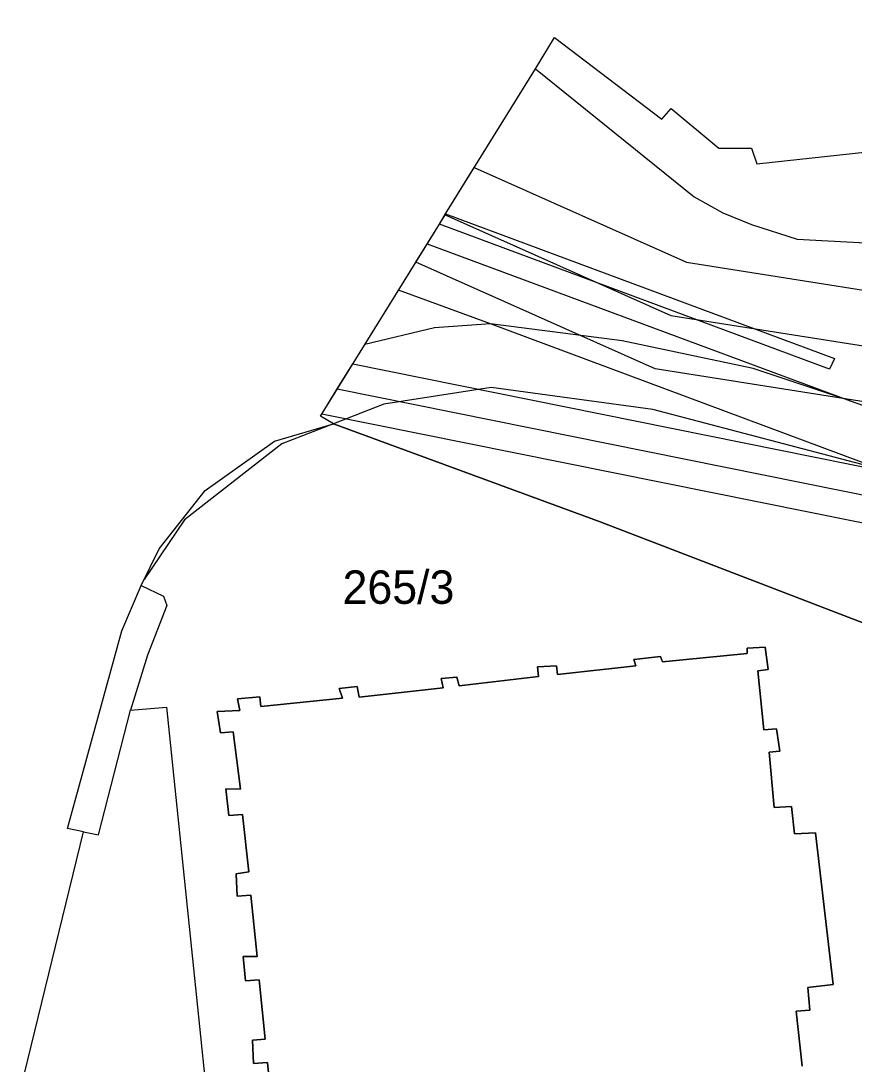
# Model space of a CAD drawing. Extents: x -263423 to -261326, y -1240067 to -1237864.
# Drawn here: x -263353.4 to -263303.6, y -1238947.8 to -1238885.4 of the extents above; entities that cross this region are included whole.
import ezdxf

# ---------------------------------------------------------------- set-up
doc = ezdxf.new("R2010")
doc.units = 0
for name, color, linetype in [('body_kn', 7, 'Continuous'), ('katuz_linie', 7, 'Continuous'), ('kladpar_druhypozemkov', 7, 'Continuous'), ('kladpar_hranice', 7, 'Continuous'), ('kladpar_parcelnecisla', 7, 'Continuous'), ('kladpar_plochy', 7, 'Continuous'), ('linie', 7, 'Continuous'), ('tarchy_linie', 7, 'Continuous'), ('zappar_hrandruhpozemk', 7, 'Continuous'), ('zuob_linie', 7, 'Continuous'), ('zuob_plochy', 7, 'Continuous')]:
    doc.layers.add(name, color=color, linetype=linetype)

msp = doc.modelspace()

# ---------------------------------------------------------------- linework, layer by layer
at = {"layer": 'body_kn'}
for p, q in [((-263321.48, -1238886.38), (-263321.48, -1238886.38)), ((-263322.63, -1238888.24), (-263322.63, -1238888.24)), ((-263322.63, -1238888.24), (-263322.63, -1238888.24)), ((-263314.5, -1238890.63), (-263314.5, -1238890.63)), ((-263315.07, -1238891.26), (-263315.07, -1238891.26)), ((-263311.65, -1238892.99), (-263311.65, -1238892.99)), ((-263309.69, -1238892.99), (-263309.69, -1238892.99)), ((-263326.29, -1238894.15), (-263326.29, -1238894.15)), ((-263326.29, -1238894.15), (-263326.29, -1238894.15)), ((-263309.37, -1238893.94), (-263309.37, -1238893.94)), ((-263313.12, -1238895.9), (-263313.12, -1238895.9)), ((-263328.01, -1238896.93), (-263328.01, -1238896.93)), ((-263328.01, -1238896.93), (-263328.01, -1238896.93)), ((-263311.41, -1238896.86), (-263311.41, -1238896.86)), ((-263328.38, -1238897.54), (-263328.38, -1238897.54)), ((-263328.04, -1238896.98), (-263328.04, -1238896.98)), ((-263328.04, -1238896.98), (-263328.04, -1238896.98)), ((-263309.7, -1238897.56), (-263309.7, -1238897.56)), ((-263329.1, -1238898.72), (-263329.1, -1238898.72)), ((-263306.97, -1238898.45), (-263306.97, -1238898.45)), ((-263329.79, -1238899.82), (-263329.79, -1238899.82)), ((-263313.58, -1238899.82), (-263313.58, -1238899.82)), ((-263330.82, -1238901.49), (-263330.82, -1238901.49)), ((-263314.52, -1238903.01), (-263314.52, -1238903.01)), ((-263328.67, -1238903.76), (-263328.67, -1238903.76)), ((-263325.31, -1238903.52), (-263325.31, -1238903.52)), ((-263332.84, -1238904.75), (-263332.84, -1238904.75)), ((-263317.44, -1238904.53), (-263317.44, -1238904.53)), ((-263304.72, -1238905.58), (-263304.72, -1238905.58)), ((-263333.56, -1238905.91), (-263333.56, -1238905.91)), ((-263315.46, -1238906.2), (-263315.46, -1238906.2)), ((-263309.59, -1238906.18), (-263309.59, -1238906.18)), ((-263305.02, -1238906.23), (-263305.02, -1238906.23)), ((-263334.49, -1238907.41), (-263334.49, -1238907.41)), ((-263334.49, -1238907.41), (-263334.49, -1238907.41)), ((-263325.27, -1238907.32), (-263325.27, -1238907.32)), ((-263303.78, -1238908.12), (-263303.78, -1238908.12)), ((-263303.78, -1238908.12), (-263303.78, -1238908.12)), ((-263331.71, -1238908.31), (-263331.71, -1238908.31)), ((-263315.61, -1238908.64), (-263315.61, -1238908.64)), ((-263335.49, -1238909.03), (-263335.49, -1238909.03)), ((-263335.42, -1238908.91), (-263335.42, -1238908.91)), ((-263334.72, -1238909.49), (-263334.72, -1238909.49)), ((-263334.72, -1238909.49), (-263334.72, -1238909.49)), ((-263338.25, -1238910.54), (-263338.25, -1238910.54)), ((-263337.8, -1238910.7), (-263337.8, -1238910.7)), ((-263342.39, -1238913.49), (-263342.39, -1238913.49)), ((-263343.64, -1238915.25), (-263343.64, -1238915.25)), ((-263318.75, -1238915.36), (-263318.75, -1238915.36)), ((-263318.75, -1238915.36), (-263318.75, -1238915.36)), ((-263345.15, -1238916.98), (-263345.15, -1238916.98)), ((-263346.05, -1238918.81), (-263346.05, -1238918.81)), ((-263346.22, -1238919.17), (-263346.22, -1238919.17)), ((-263346.22, -1238919.17), (-263346.22, -1238919.17)), ((-263344.89, -1238919.81), (-263344.89, -1238919.81)), ((-263344.69, -1238920.37), (-263344.69, -1238920.37)), ((-263347.38, -1238921.89), (-263347.38, -1238921.89)), ((-263309.95, -1238922.93), (-263309.95, -1238922.93)), ((-263308.87, -1238922.87), (-263308.87, -1238922.87)), ((-263345.84, -1238923.35), (-263345.84, -1238923.35)), ((-263316.74, -1238923.61), (-263316.74, -1238923.61)), ((-263315.15, -1238923.43), (-263315.15, -1238923.43)), ((-263315.03, -1238923.75), (-263315.03, -1238923.75)), ((-263309.95, -1238923.25), (-263309.95, -1238923.25)), ((-263322.51, -1238924.04), (-263322.51, -1238924.04)), ((-263321.37, -1238923.98), (-263321.37, -1238923.98)), ((-263316.61, -1238923.99), (-263316.61, -1238923.99)), ((-263309.32, -1238924.27), (-263309.32, -1238924.27)), ((-263308.69, -1238924.21), (-263308.69, -1238924.21)), ((-263328.28, -1238924.73), (-263328.28, -1238924.73)), ((-263327.33, -1238924.66), (-263327.33, -1238924.66)), ((-263322.45, -1238924.61), (-263322.45, -1238924.61)), ((-263322.45, -1238924.61), (-263322.45, -1238924.61)), ((-263321.31, -1238924.49), (-263321.31, -1238924.49)), ((-263334.37, -1238925.34), (-263334.37, -1238925.34)), ((-263333.29, -1238925.22), (-263333.29, -1238925.22)), ((-263328.16, -1238925.3), (-263328.16, -1238925.3)), ((-263327.2, -1238925.17), (-263327.2, -1238925.17)), ((-263340.46, -1238925.96), (-263340.46, -1238925.96)), ((-263339.13, -1238925.84), (-263339.13, -1238925.84)), ((-263334.18, -1238925.92), (-263334.18, -1238925.92)), ((-263333.17, -1238925.86), (-263333.17, -1238925.86)), ((-263346.86, -1238926.64), (-263346.86, -1238926.64)), ((-263344.71, -1238926.46), (-263344.71, -1238926.46)), ((-263341.67, -1238926.72), (-263341.67, -1238926.72)), ((-263340.33, -1238926.66), (-263340.33, -1238926.66)), ((-263339.06, -1238926.41), (-263339.06, -1238926.41)), ((-263341.48, -1238927.99), (-263341.48, -1238927.99)), ((-263340.72, -1238927.93), (-263340.72, -1238927.93)), ((-263308.95, -1238927.82), (-263308.95, -1238927.82)), ((-263308.19, -1238927.76), (-263308.19, -1238927.76)), ((-263308.64, -1238929.15), (-263308.64, -1238929.15)), ((-263308, -1238929.09), (-263308, -1238929.09)), ((-263341.17, -1238931.35), (-263341.17, -1238931.35)), ((-263340.28, -1238931.36), (-263340.28, -1238931.36)), ((-263308.33, -1238932.45), (-263308.33, -1238932.45)), ((-263307.31, -1238932.39), (-263307.31, -1238932.39)), ((-263340.98, -1238932.94), (-263340.98, -1238932.94)), ((-263340.16, -1238932.88), (-263340.16, -1238932.88)), ((-263350.64, -1238933.72), (-263350.64, -1238933.72)), ((-263349.68, -1238933.92), (-263349.68, -1238933.92)), ((-263349.68, -1238933.92), (-263349.68, -1238933.92)), ((-263348.79, -1238934.09), (-263348.79, -1238934.09)), ((-263307.13, -1238934.04), (-263307.13, -1238934.04)), ((-263305.86, -1238933.98), (-263305.86, -1238933.98)), ((-263340.55, -1238936.43), (-263340.55, -1238936.43)), ((-263339.79, -1238936.31), (-263339.79, -1238936.31)), ((-263340.49, -1238937.76), (-263340.49, -1238937.76)), ((-263339.66, -1238937.7), (-263339.66, -1238937.7)), ((-263340.12, -1238941.38), (-263340.12, -1238941.38)), ((-263339.29, -1238941.38), (-263339.29, -1238941.38)), ((-263339.99, -1238942.84), (-263339.99, -1238942.84)), ((-263339.17, -1238942.78), (-263339.17, -1238942.78)), ((-263304.8, -1238943.06), (-263304.8, -1238943.06)), ((-263306.33, -1238943.24), (-263306.33, -1238943.24)), ((-263307.03, -1238944.64), (-263307.03, -1238944.64)), ((-263306.2, -1238944.58), (-263306.2, -1238944.58)), ((-263339.56, -1238946.39), (-263339.56, -1238946.39)), ((-263338.8, -1238946.33), (-263338.8, -1238946.33)), ((-263339.5, -1238947.79), (-263339.5, -1238947.79)), ((-263338.67, -1238947.73), (-263338.67, -1238947.73))]:
    msp.add_line(p, q, dxfattribs=at)
at = {"layer": 'katuz_linie'}
for points in [[(-263353.43, -1238949.28), (-263349.68, -1238933.92), (-263350.64, -1238933.72), (-263347.38, -1238921.89), (-263346.22, -1238919.17), (-263345.15, -1238916.98), (-263342.39, -1238913.49), (-263338.25, -1238910.54), (-263334.72, -1238909.49), (-263335.49, -1238909.03), (-263328.38, -1238897.54), (-263328.01, -1238896.93), (-263322.63, -1238888.24), (-263321.48, -1238886.38)], [(-263321.48, -1238886.38), (-263315.07, -1238891.26), (-263314.5, -1238890.63), (-263311.65, -1238892.99), (-263309.69, -1238892.99), (-263309.37, -1238893.94), (-263292.25, -1238892.08)]]:
    msp.add_lwpolyline(points, dxfattribs=at)
at = {"layer": 'kladpar_druhypozemkov'}
msp.add_line((-263329.75, -1238918.46), (-263329.75, -1238918.46), dxfattribs=at)
at = {"layer": 'kladpar_hranice'}
for points in [[(-263300.63, -1238922.32), (-263318.75, -1238915.36), (-263334.72, -1238909.49), (-263335.49, -1238909.03), (-263328.38, -1238897.54), (-263328.01, -1238896.93), (-263322.63, -1238888.24), (-263321.48, -1238886.38), (-263315.07, -1238891.26), (-263314.5, -1238890.63), (-263311.65, -1238892.99), (-263309.69, -1238892.99), (-263309.37, -1238893.94), (-263292.25, -1238892.08)], [(-263353.43, -1238949.28), (-263349.68, -1238933.92), (-263350.64, -1238933.72), (-263347.38, -1238921.89), (-263346.22, -1238919.17), (-263345.15, -1238916.98), (-263342.39, -1238913.49), (-263338.25, -1238910.54), (-263334.72, -1238909.49), (-263318.75, -1238915.36)], [(-263318.75, -1238915.36), (-263300.63, -1238922.32), (-263300.35, -1238925), (-263296.98, -1238957.22)], [(-263306.66, -1238947.94), (-263307.03, -1238944.64), (-263306.2, -1238944.58), (-263306.33, -1238943.24), (-263304.8, -1238943.06), (-263305.86, -1238933.98), (-263307.13, -1238934.04), (-263307.31, -1238932.39), (-263308.33, -1238932.45), (-263308.64, -1238929.15), (-263308, -1238929.09), (-263308.19, -1238927.76), (-263308.95, -1238927.82), (-263309.32, -1238924.27), (-263308.69, -1238924.21), (-263308.87, -1238922.87), (-263309.95, -1238922.93), (-263309.95, -1238923.25), (-263315.03, -1238923.75), (-263315.15, -1238923.43), (-263316.74, -1238923.61), (-263316.61, -1238923.99), (-263321.31, -1238924.49), (-263321.37, -1238923.98), (-263322.51, -1238924.04), (-263322.45, -1238924.61), (-263327.2, -1238925.17), (-263327.33, -1238924.66), (-263328.28, -1238924.73), (-263328.16, -1238925.3), (-263333.17, -1238925.86), (-263333.29, -1238925.22), (-263334.37, -1238925.34), (-263334.18, -1238925.92), (-263339.06, -1238926.41), (-263339.13, -1238925.84), (-263340.46, -1238925.96), (-263340.33, -1238926.66), (-263341.67, -1238926.72), (-263341.48, -1238927.99), (-263340.72, -1238927.93), (-263340.28, -1238931.36), (-263341.17, -1238931.35), (-263340.98, -1238932.94), (-263340.16, -1238932.88), (-263339.79, -1238936.31), (-263340.55, -1238936.43), (-263340.49, -1238937.76), (-263339.66, -1238937.7), (-263339.29, -1238941.38), (-263340.12, -1238941.38), (-263339.99, -1238942.84), (-263339.17, -1238942.78), (-263338.8, -1238946.33), (-263339.56, -1238946.39), (-263339.5, -1238947.79), (-263338.67, -1238947.73), (-263338.3, -1238951.34)], [(-263322.45, -1238924.61), (-263322.51, -1238924.04), (-263321.37, -1238923.98), (-263321.31, -1238924.49), (-263316.61, -1238923.99), (-263316.74, -1238923.61), (-263315.15, -1238923.43), (-263315.03, -1238923.75), (-263309.95, -1238923.25), (-263309.95, -1238922.93), (-263308.87, -1238922.87), (-263308.69, -1238924.21), (-263309.32, -1238924.27), (-263308.95, -1238927.82), (-263308.19, -1238927.76), (-263308, -1238929.09), (-263308.64, -1238929.15), (-263308.33, -1238932.45), (-263307.31, -1238932.39), (-263307.13, -1238934.04), (-263305.86, -1238933.98), (-263304.8, -1238943.06), (-263306.33, -1238943.24), (-263306.2, -1238944.58), (-263307.03, -1238944.64), (-263306.66, -1238947.94)], [(-263338.3, -1238951.34), (-263338.67, -1238947.73), (-263339.5, -1238947.79), (-263339.56, -1238946.39), (-263338.8, -1238946.33), (-263339.17, -1238942.78), (-263339.99, -1238942.84), (-263340.12, -1238941.38), (-263339.29, -1238941.38), (-263339.66, -1238937.7), (-263340.49, -1238937.76), (-263340.55, -1238936.43), (-263339.79, -1238936.31), (-263340.16, -1238932.88), (-263340.98, -1238932.94), (-263341.17, -1238931.35), (-263340.28, -1238931.36), (-263340.72, -1238927.93), (-263341.48, -1238927.99), (-263341.67, -1238926.72), (-263340.33, -1238926.66), (-263340.46, -1238925.96), (-263339.13, -1238925.84), (-263339.06, -1238926.41), (-263334.18, -1238925.92), (-263334.37, -1238925.34), (-263333.29, -1238925.22), (-263333.17, -1238925.86), (-263328.16, -1238925.3), (-263328.28, -1238924.73), (-263327.33, -1238924.66), (-263327.2, -1238925.17), (-263322.45, -1238924.61)]]:
    msp.add_lwpolyline(points, dxfattribs=at)
at = {"layer": 'kladpar_plochy'}
for points in [[(-263300.63, -1238922.32), (-263318.75, -1238915.36), (-263334.72, -1238909.49), (-263335.49, -1238909.03), (-263328.38, -1238897.54), (-263328.01, -1238896.93), (-263322.63, -1238888.24), (-263321.48, -1238886.38), (-263315.07, -1238891.26), (-263314.5, -1238890.63), (-263311.65, -1238892.99), (-263309.69, -1238892.99), (-263309.37, -1238893.94), (-263292.25, -1238892.08)], [(-263353.43, -1238949.28), (-263349.68, -1238933.92), (-263350.64, -1238933.72), (-263347.38, -1238921.89), (-263346.22, -1238919.17), (-263345.15, -1238916.98), (-263342.39, -1238913.49), (-263338.25, -1238910.54), (-263334.72, -1238909.49), (-263318.75, -1238915.36), (-263300.63, -1238922.32), (-263300.35, -1238925), (-263296.98, -1238957.22)], [(-263338.3, -1238951.34), (-263338.67, -1238947.73), (-263339.5, -1238947.79), (-263339.56, -1238946.39), (-263338.8, -1238946.33), (-263339.17, -1238942.78), (-263339.99, -1238942.84), (-263340.12, -1238941.38), (-263339.29, -1238941.38), (-263339.66, -1238937.7), (-263340.49, -1238937.76), (-263340.55, -1238936.43), (-263339.79, -1238936.31), (-263340.16, -1238932.88), (-263340.98, -1238932.94), (-263341.17, -1238931.35), (-263340.28, -1238931.36), (-263340.72, -1238927.93), (-263341.48, -1238927.99), (-263341.67, -1238926.72), (-263340.33, -1238926.66), (-263340.46, -1238925.96), (-263339.13, -1238925.84), (-263339.06, -1238926.41), (-263334.18, -1238925.92), (-263334.37, -1238925.34), (-263333.29, -1238925.22), (-263333.17, -1238925.86), (-263328.16, -1238925.3), (-263328.28, -1238924.73), (-263327.33, -1238924.66), (-263327.2, -1238925.17), (-263322.45, -1238924.61), (-263322.51, -1238924.04), (-263321.37, -1238923.98), (-263321.31, -1238924.49), (-263316.61, -1238923.99), (-263316.74, -1238923.61), (-263315.15, -1238923.43), (-263315.03, -1238923.75), (-263309.95, -1238923.25), (-263309.95, -1238922.93), (-263308.87, -1238922.87), (-263308.69, -1238924.21), (-263309.32, -1238924.27), (-263308.95, -1238927.82), (-263308.19, -1238927.76), (-263308, -1238929.09), (-263308.64, -1238929.15), (-263308.33, -1238932.45), (-263307.31, -1238932.39), (-263307.13, -1238934.04), (-263305.86, -1238933.98), (-263304.8, -1238943.06), (-263306.33, -1238943.24), (-263306.2, -1238944.58), (-263307.03, -1238944.64), (-263306.66, -1238947.94)], [(-263306.66, -1238947.94), (-263307.03, -1238944.64), (-263306.2, -1238944.58), (-263306.33, -1238943.24), (-263304.8, -1238943.06), (-263305.86, -1238933.98), (-263307.13, -1238934.04), (-263307.31, -1238932.39), (-263308.33, -1238932.45), (-263308.64, -1238929.15), (-263308, -1238929.09), (-263308.19, -1238927.76), (-263308.95, -1238927.82), (-263309.32, -1238924.27), (-263308.69, -1238924.21), (-263308.87, -1238922.87), (-263309.95, -1238922.93), (-263309.95, -1238923.25), (-263315.03, -1238923.75), (-263315.15, -1238923.43), (-263316.74, -1238923.61), (-263316.61, -1238923.99), (-263321.31, -1238924.49), (-263321.37, -1238923.98), (-263322.51, -1238924.04), (-263322.45, -1238924.61), (-263327.2, -1238925.17), (-263327.33, -1238924.66), (-263328.28, -1238924.73), (-263328.16, -1238925.3), (-263333.17, -1238925.86), (-263333.29, -1238925.22), (-263334.37, -1238925.34), (-263334.18, -1238925.92), (-263339.06, -1238926.41), (-263339.13, -1238925.84), (-263340.46, -1238925.96), (-263340.33, -1238926.66), (-263341.67, -1238926.72), (-263341.48, -1238927.99), (-263340.72, -1238927.93), (-263340.28, -1238931.36), (-263341.17, -1238931.35), (-263340.98, -1238932.94), (-263340.16, -1238932.88), (-263339.79, -1238936.31), (-263340.55, -1238936.43), (-263340.49, -1238937.76), (-263339.66, -1238937.7), (-263339.29, -1238941.38), (-263340.12, -1238941.38), (-263339.99, -1238942.84), (-263339.17, -1238942.78), (-263338.8, -1238946.33), (-263339.56, -1238946.39), (-263339.5, -1238947.79), (-263338.67, -1238947.73), (-263338.3, -1238951.34)]]:
    msp.add_lwpolyline(points, dxfattribs=at)
at = {"layer": 'linie'}
for points in [[(-263329.1, -1238898.72), (-263303.78, -1238908.12), (-263299.91, -1238909.48), (-263292.61, -1238911.56), (-263285.96, -1238912.37), (-263278.59, -1238911.89), (-263272.13, -1238910.44), (-263264.63, -1238908.15), (-263250.48, -1238903.71), (-263227.2, -1238896.43), (-263204.81, -1238889.45), (-263180.27, -1238881.77), (-263155.39, -1238873.97), (-263118.6, -1238862.46), (-263073.82, -1238848.44)], [(-263072.42, -1238851.68), (-263118.27, -1238866.06), (-263154.56, -1238877.44), (-263179.47, -1238885.2), (-263204.53, -1238893.05), (-263226.34, -1238899.84), (-263249.29, -1238907), (-263263.58, -1238911.52), (-263273.03, -1238914.42), (-263280.54, -1238916.08), (-263287.29, -1238916.12), (-263294.74, -1238914.68), (-263301.93, -1238912.22), (-263325.31, -1238903.52), (-263330.82, -1238901.49)], [(-263334.72, -1238909.49), (-263335.49, -1238909.03), (-263328.38, -1238897.54), (-263328.01, -1238896.93), (-263322.63, -1238888.24), (-263321.48, -1238886.38), (-263315.07, -1238891.26), (-263314.5, -1238890.63), (-263311.65, -1238892.99), (-263309.69, -1238892.99), (-263309.37, -1238893.94), (-263292.25, -1238892.08)], [(-263303.78, -1238908.12), (-263309.59, -1238906.18), (-263317.44, -1238904.53), (-263325.31, -1238903.52), (-263328.67, -1238903.76), (-263332.84, -1238904.75)], [(-263301.93, -1238912.22), (-263315.61, -1238908.64), (-263325.27, -1238907.32), (-263331.71, -1238908.31), (-263334.72, -1238909.49), (-263337.8, -1238910.7), (-263343.64, -1238915.25), (-263346.05, -1238918.81)], [(-263286.63, -1239124.36), (-263290.39, -1239090.28), (-263293.12, -1239065.55), (-263294.3, -1239054.85), (-263295.41, -1239044.74), (-263298.92, -1239012.95), (-263300.13, -1239005.16), (-263299.56, -1239005.08), (-263291.93, -1239004.18), (-263296.98, -1238957.22), (-263300.35, -1238925), (-263300.63, -1238922.32), (-263318.75, -1238915.36), (-263334.72, -1238909.49)]]:
    msp.add_lwpolyline(points, dxfattribs=at)
at = {"layer": 'tarchy_linie'}
for points in [[(-263326.29, -1238894.15), (-263313.58, -1238899.82), (-263295.16, -1238902.73), (-263287.13, -1238903.2), (-263270.9, -1238901.11), (-263197.17, -1238887.07), (-263125.36, -1238864.86), (-263074.2, -1238847.6)], [(-263328.04, -1238896.98), (-263314.52, -1238903.01), (-263295.52, -1238906.01), (-263287.02, -1238906.51), (-263270.4, -1238904.37), (-263196.37, -1238890.28), (-263124.34, -1238868), (-263072.89, -1238850.64)], [(-263334.49, -1238907.41), (-263274.16, -1238919.57), (-263267.39, -1238919.15), (-263261.11, -1238917.31), (-263212.66, -1238902.81), (-263123.22, -1238876.39), (-263068.76, -1238860.21)], [(-263212.19, -1238904.39), (-263265.6, -1238920.34), (-263265.28, -1238923.21), (-263266.75, -1238924.88), (-263268.71, -1238927.12), (-263270.23, -1238928.85), (-263270.82, -1238921.02), (-263274.27, -1238921.23), (-263335.42, -1238908.91), (-263334.49, -1238907.41), (-263333.56, -1238905.91), (-263274.05, -1238917.91), (-263271.06, -1238917.72), (-263271.8, -1238907.88), (-263286.91, -1238909.82), (-263295.88, -1238909.29), (-263315.46, -1238906.2), (-263329.79, -1238899.82), (-263328.38, -1238897.54), (-263328.04, -1238896.98), (-263328.01, -1238896.93), (-263326.29, -1238894.15)]]:
    msp.add_lwpolyline(points, dxfattribs=at)
at = {"layer": 'zappar_hrandruhpozemk'}
for p, q in [((-263328.01, -1238896.93), (-263304.72, -1238905.58)), ((-263306.97, -1238898.45), (-263290.3, -1238899.32)), ((-263344.69, -1238920.37), (-263345.84, -1238923.35)), ((-263348.79, -1238934.09), (-263346.86, -1238926.64)), ((-263344.71, -1238926.46), (-263341.86, -1238954.13)), ((-263349.68, -1238933.92), (-263348.79, -1238934.09))]:
    msp.add_line(p, q, dxfattribs=at)
for points in [[(-263322.63, -1238888.24), (-263313.12, -1238895.9), (-263311.41, -1238896.86), (-263309.7, -1238897.56), (-263306.97, -1238898.45)], [(-263304.72, -1238905.58), (-263305.02, -1238906.23), (-263328.38, -1238897.54)], [(-263346.22, -1238919.17), (-263344.89, -1238919.81), (-263344.69, -1238920.37)], [(-263345.84, -1238923.35), (-263346.86, -1238926.64), (-263344.71, -1238926.46)]]:
    msp.add_lwpolyline(points, dxfattribs=at)
at = {"layer": 'zuob_linie'}
msp.add_lwpolyline([(-263353.43, -1238949.28), (-263349.68, -1238933.92), (-263350.64, -1238933.72), (-263347.38, -1238921.89), (-263346.22, -1238919.17), (-263345.15, -1238916.98), (-263342.39, -1238913.49), (-263338.25, -1238910.54), (-263334.72, -1238909.49), (-263335.49, -1238909.03), (-263328.38, -1238897.54), (-263328.01, -1238896.93), (-263322.63, -1238888.24), (-263321.48, -1238886.38), (-263315.07, -1238891.26), (-263314.5, -1238890.63), (-263311.65, -1238892.99), (-263309.69, -1238892.99), (-263309.37, -1238893.94), (-263292.25, -1238892.08)], dxfattribs=at)
at = {"layer": 'zuob_plochy'}
msp.add_lwpolyline([(-263353.43, -1238949.28), (-263349.68, -1238933.92), (-263350.64, -1238933.72), (-263347.38, -1238921.89), (-263346.22, -1238919.17), (-263345.15, -1238916.98), (-263342.39, -1238913.49), (-263338.25, -1238910.54), (-263334.72, -1238909.49), (-263335.49, -1238909.03), (-263328.38, -1238897.54), (-263328.01, -1238896.93), (-263322.63, -1238888.24), (-263321.48, -1238886.38), (-263315.07, -1238891.26), (-263314.5, -1238890.63), (-263311.65, -1238892.99), (-263309.69, -1238892.99), (-263309.37, -1238893.94), (-263292.25, -1238892.08)], dxfattribs=at)

# ---------------------------------------------------------------- texts
at = {"layer": 'kladpar_parcelnecisla'}
msp.add_text('265/3', height=2, dxfattribs=at).set_placement((-263334.173, -1238920.27))

doc.saveas('drawing.dxf')
